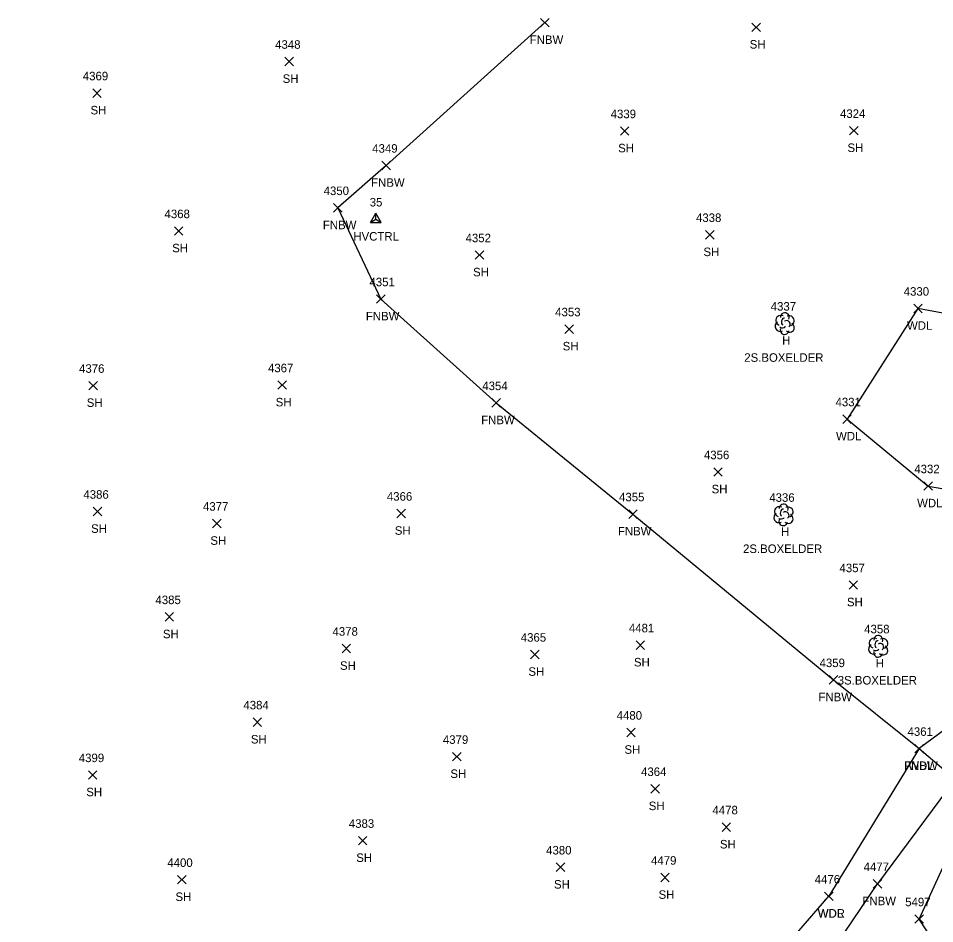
# Model space of a CAD drawing. Extents: x 1472233 to 1475777, y 540726 to 543442.
# Drawn here: x 1474285.9 to 1474500.9, y 541355.8 to 541568.1 of the extents above; entities that cross this region are included whole.
import ezdxf

# ---------------------------------------------------------------- set-up
doc = ezdxf.new("R2010")
doc.units = 0
for name, color, linetype in [('C_A', 7, 'Continuous'), ('C_I', 7, 'Continuous'), ('CPSM', 7, 'Continuous'), ('L_A', 7, 'Continuous'), ('L_C', 7, 'Continuous'), ('L_I', 7, 'Continuous'), ('L_TIC', 7, 'Continuous'), ('LAWA', 7, 'Continuous'), ('LFNC', 7, 'Continuous'), ('LTD', 7, 'Continuous')]:
    doc.layers.add(name, color=color, linetype=linetype)

msp = doc.modelspace()

# ---------------------------------------------------------------- linework, layer by layer
at = {"layer": 'CPSM'}
for p, q in [((1474368.57, 541520.28), (1474369.82, 541522.44)), ((1474368.57, 541520.28), (1474369.82, 541521)), ((1474371.07, 541520.28), (1474369.82, 541522.44)), ((1474369.82, 541521), (1474369.82, 541522.44)), ((1474369.82, 541521), (1474369.82, 541521)), ((1474369.82, 541521), (1474371.07, 541520.28)), ((1474368.57, 541520.28), (1474371.07, 541520.28))]:
    msp.add_line(p, q, dxfattribs=at)
at = {"layer": 'L_TIC'}
for points in [[(1474408.43, 541566.11), (1474410.43, 541568.11)], [(1474410.43, 541566.11), (1474408.43, 541568.11)], [(1474458.01, 541565.02), (1474460.01, 541567.02)], [(1474460.01, 541565.02), (1474458.01, 541567.02)], [(1474348.44, 541556.98), (1474350.44, 541558.98)], [(1474350.44, 541556.98), (1474348.44, 541558.98)], [(1474303.37, 541549.59), (1474305.37, 541551.59)], [(1474305.37, 541549.59), (1474303.37, 541551.59)], [(1474427.16, 541540.7), (1474429.16, 541542.7)], [(1474429.16, 541540.7), (1474427.16, 541542.7)], [(1474480.96, 541540.77), (1474482.96, 541542.77)], [(1474482.96, 541540.77), (1474480.96, 541542.77)], [(1474371.22, 541532.61), (1474373.22, 541534.61)], [(1474373.22, 541532.61), (1474371.22, 541534.61)], [(1474359.89, 541522.67), (1474361.89, 541524.67)], [(1474361.89, 541522.67), (1474359.89, 541524.67)], [(1474322.53, 541517.26), (1474324.53, 541519.26)], [(1474324.53, 541517.26), (1474322.53, 541519.26)], [(1474447.17, 541516.36), (1474449.17, 541518.36)], [(1474449.17, 541516.36), (1474447.17, 541518.36)], [(1474393.11, 541511.62), (1474395.11, 541513.62)], [(1474395.11, 541511.62), (1474393.11, 541513.62)], [(1474369.99, 541501.29), (1474371.99, 541503.29)], [(1474371.99, 541501.29), (1474369.99, 541503.29)], [(1474495.99, 541499.08), (1474497.99, 541501.08)], [(1474497.99, 541499.08), (1474495.99, 541501.08)], [(1474414.14, 541494.25), (1474416.14, 541496.25)], [(1474416.14, 541494.25), (1474414.14, 541496.25)], [(1474302.49, 541481), (1474304.49, 541483)], [(1474304.49, 541481), (1474302.49, 541483)], [(1474346.81, 541481.13), (1474348.81, 541483.13)], [(1474348.81, 541481.13), (1474346.81, 541483.13)], [(1474397.03, 541476.94), (1474399.03, 541478.94)], [(1474399.03, 541476.94), (1474397.03, 541478.94)], [(1474479.35, 541473.14), (1474481.35, 541475.14)], [(1474481.35, 541473.14), (1474479.35, 541475.14)], [(1474449.08, 541460.74), (1474451.08, 541462.74)], [(1474451.08, 541460.74), (1474449.08, 541462.74)], [(1474498.38, 541457.45), (1474500.38, 541459.45)], [(1474500.38, 541457.45), (1474498.38, 541459.45)], [(1474303.51, 541451.47), (1474305.51, 541453.47)], [(1474305.51, 541451.47), (1474303.51, 541453.47)], [(1474374.75, 541451.02), (1474376.75, 541453.02)], [(1474376.75, 541451.02), (1474374.75, 541453.02)], [(1474429.12, 541450.87), (1474431.12, 541452.87)], [(1474431.12, 541450.87), (1474429.12, 541452.87)], [(1474331.51, 541448.67), (1474333.51, 541450.67)], [(1474333.51, 541448.67), (1474331.51, 541450.67)], [(1474480.83, 541434.25), (1474482.83, 541436.25)], [(1474482.83, 541434.25), (1474480.83, 541436.25)], [(1474320.35, 541426.76), (1474322.35, 541428.76)], [(1474322.35, 541426.76), (1474320.35, 541428.76)], [(1474430.86, 541420.15), (1474432.86, 541422.15)], [(1474432.86, 541420.15), (1474430.86, 541422.15)], [(1474361.89, 541419.35), (1474363.89, 541421.35)], [(1474363.89, 541419.35), (1474361.89, 541421.35)], [(1474406.11, 541417.95), (1474408.11, 541419.95)], [(1474408.11, 541417.95), (1474406.11, 541419.95)], [(1474476.16, 541411.99), (1474478.16, 541413.99)], [(1474478.16, 541411.99), (1474476.16, 541413.99)], [(1474340.99, 541402.08), (1474342.99, 541404.08)], [(1474342.99, 541402.08), (1474340.99, 541404.08)], [(1474428.65, 541399.67), (1474430.65, 541401.67)], [(1474430.65, 541399.67), (1474428.65, 541401.67)], [(1474496.28, 541395.87), (1474498.28, 541397.87)], [(1474498.28, 541395.87), (1474496.28, 541397.87)], [(1474496.28, 541395.87), (1474498.28, 541397.87)], [(1474498.28, 541395.87), (1474496.28, 541397.87)], [(1474387.8, 541394), (1474389.8, 541396)], [(1474389.8, 541394), (1474387.8, 541396)], [(1474302.37, 541389.71), (1474304.37, 541391.71)], [(1474304.37, 541389.71), (1474302.37, 541391.71)], [(1474434.33, 541386.46), (1474436.33, 541388.46)], [(1474436.33, 541386.46), (1474434.33, 541388.46)], [(1474451.03, 541377.47), (1474453.03, 541379.47)], [(1474453.03, 541377.47), (1474451.03, 541379.47)], [(1474365.71, 541374.31), (1474367.71, 541376.31)], [(1474367.71, 541374.31), (1474365.71, 541376.31)], [(1474412.1, 541368.06), (1474414.1, 541370.06)], [(1474414.1, 541368.06), (1474412.1, 541370.06)], [(1474323.3, 541365.15), (1474325.3, 541367.15)], [(1474325.3, 541365.15), (1474323.3, 541367.15)], [(1474436.64, 541365.66), (1474438.64, 541367.66)], [(1474438.64, 541365.66), (1474436.64, 541367.66)], [(1474486.49, 541364.16), (1474488.49, 541366.16)], [(1474488.49, 541364.16), (1474486.49, 541366.16)], [(1474486.49, 541364.16), (1474488.49, 541366.16)], [(1474488.49, 541364.16), (1474486.49, 541366.16)], [(1474475.08, 541361.25), (1474477.08, 541363.25)], [(1474477.08, 541361.25), (1474475.08, 541363.25)], [(1474475.08, 541361.25), (1474477.08, 541363.25)], [(1474477.08, 541361.25), (1474475.08, 541363.25)], [(1474496.25, 541355.92), (1474498.25, 541357.92)], [(1474498.25, 541355.92), (1474496.25, 541357.92)]]:
    msp.add_lwpolyline(points, dxfattribs=at)
at = {"layer": 'LAWA'}
for points in [[(1474608.21, 541537.88), (1474591.43, 541516.75), (1474572.94, 541486.54), (1474536.32, 541492.72), (1474496.99, 541500.08), (1474480.35, 541474.14), (1474499.38, 541458.45), (1474528.01, 541453.56), (1474545.29, 541446.17), (1474520.53, 541414), (1474497.28, 541396.87), (1474476.08, 541362.25)], [(1474695.95, 541327.94), (1474659.72, 541321.64), (1474605.11, 541319.32), (1474560.18, 541312.95), (1474528.8, 541308.98), (1474497.25, 541356.92), (1474505.52, 541374.97), (1474525.17, 541396.98), (1474538.81, 541416.3)], [(1474001.22, 541297.39), (1474044.64, 541302.67), (1474096, 541301.72), (1474147.95, 541302.09), (1474184.44, 541304.63), (1474224.1, 541307.12), (1474269.42, 541308.87), (1474315.34, 541309.8), (1474354.21, 541313.28), (1474401.2, 541315.77), (1474438.04, 541323.03), (1474449.02, 541331.01), (1474476.08, 541362.25)]]:
    msp.add_lwpolyline(points, dxfattribs=at)
at = {"layer": 'LFNC'}
for points in [[(1474409.43, 541567.11), (1474372.22, 541533.61), (1474360.89, 541523.67), (1474370.99, 541502.29), (1474398.03, 541477.94), (1474430.12, 541451.87), (1474477.16, 541412.99), (1474497.28, 541396.87), (1474505.68, 541389.7), (1474487.49, 541365.16)], [(1474093.5, 541290.39), (1474146.46, 541292.93), (1474183.3, 541296.48), (1474218.55, 541296.06), (1474266.73, 541299.66), (1474314.1, 541303.78), (1474352.14, 541308.9), (1474399.05, 541309.06), (1474454.29, 541315.99), (1474487.49, 541365.16)]]:
    msp.add_lwpolyline(points, dxfattribs=at)
at = {"layer": 'LTD'}
for p, q in [((1474465.7, 541496.58), (1474465.7, 541496.58)), ((1474465.7, 541496.58), (1474465.7, 541496.58)), ((1474465.41, 541451.75), (1474465.41, 541451.75)), ((1474465.41, 541451.75), (1474465.41, 541451.75)), ((1474487.63, 541420.91), (1474487.63, 541420.91)), ((1474487.63, 541420.91), (1474487.63, 541420.91))]:
    msp.add_line(p, q, dxfattribs=at)
for centre in [(1474465.75, 541498.01), (1474465.46, 541453.18), (1474487.68, 541422.34)]:
    msp.add_arc(centre, 1.05, 335.5272, 180.9563, dxfattribs=at)
for centre, major_axis, ratio, start_param, end_param in [((1474464.91, 541497.24), (1.21, -0.51), 0.895232, 1.570796, 4.712389), ((1474465.49, 541497.04), (-0.208, -0.792), 0.645439, 3.141593, 6.283185), ((1474466.2, 541496.41), (-0.5, 0.667), 0.989748, 3.141593, 6.283185), ((1474466.74, 541497.16), (-1.14, -0.48), 0.949671, 1.570796, 4.712389), ((1474464.62, 541495.87), (0.58, -1.04), 0.959034, 3.141593, 6.283185), ((1474465.7, 541495.08), (0.26, 1.06), 0.942809, 1.570796, 4.712389), ((1474465.24, 541495.83), (-0.625, -0.083), 0.423636, 0, 3.141593), ((1474466.7, 541495.74), (-1.09, 0.79), 0.841452, 1.570796, 4.712389), ((1474464.62, 541452.41), (1.21, -0.51), 0.895232, 1.570796, 4.712389), ((1474465.21, 541452.21), (-0.208, -0.792), 0.645439, 3.141593, 6.283185), ((1474465.91, 541451.58), (-0.5, 0.667), 0.989748, 3.141593, 6.283185), ((1474466.46, 541452.33), (-1.14, -0.48), 0.949671, 1.570796, 4.712389), ((1474464.33, 541451.04), (0.58, -1.04), 0.959034, 3.141593, 6.283185), ((1474465.41, 541450.25), (0.26, 1.06), 0.942809, 1.570796, 4.712389), ((1474464.96, 541451), (-0.625, -0.083), 0.423636, 0, 3.141593), ((1474466.41, 541450.91), (-1.09, 0.79), 0.841452, 1.570796, 4.712389), ((1474486.84, 541421.57), (1.21, -0.51), 0.895232, 1.570796, 4.712389), ((1474487.42, 541421.37), (-0.208, -0.792), 0.645439, 3.141593, 6.283185), ((1474488.67, 541421.49), (-1.14, -0.48), 0.949671, 1.570796, 4.712389), ((1474486.55, 541420.2), (0.58, -1.04), 0.959034, 3.141593, 6.283185), ((1474487.17, 541420.16), (-0.625, -0.083), 0.423636, 0, 3.141593), ((1474488.13, 541420.74), (-0.5, 0.667), 0.989748, 3.141593, 6.283185), ((1474488.63, 541420.07), (-1.09, 0.79), 0.841452, 1.570796, 4.712389), ((1474487.63, 541419.41), (0.26, 1.06), 0.942809, 1.570796, 4.712389)]:
    msp.add_ellipse(centre, major_axis=major_axis, ratio=ratio, start_param=start_param, end_param=end_param, dxfattribs=at)

# ---------------------------------------------------------------- texts
at = {"layer": 'C_A'}
msp.add_text('HVCTRL', height=2, dxfattribs=at).set_placement((1474364.52, 541516))
at = {"layer": 'C_I'}
msp.add_text('35', height=2, dxfattribs=at).set_placement((1474368.36, 541524))
at = {"layer": 'L_A'}
for s, p in [('FNBW', (1474405.9, 541562.11)), ('SH', (1474457.5, 541561.02)), ('SH', (1474347.93, 541552.98)), ('SH', (1474302.86, 541545.59)), ('SH', (1474426.65, 541536.7)), ('SH', (1474480.45, 541536.77)), ('FNBW', (1474368.69, 541528.61)), ('FNBW', (1474357.37, 541518.67)), ('SH', (1474322.02, 541513.26)), ('SH', (1474446.66, 541512.36)), ('SH', (1474392.6, 541507.62)), ('FNBW', (1474367.46, 541497.29)), ('WDL', (1474494.41, 541495.08)), ('H', (1474465.13, 541491.58)), ('SH', (1474413.63, 541490.25)), ('SH', (1474301.98, 541477)), ('SH', (1474346.3, 541477.13)), ('FNBW', (1474394.51, 541472.94)), ('WDL', (1474477.76, 541469.14)), ('SH', (1474448.57, 541456.74)), ('WDL', (1474496.79, 541453.45)), ('SH', (1474302.99, 541447.47)), ('SH', (1474374.24, 541447.02)), ('FNBW', (1474426.59, 541446.87)), ('H', (1474464.85, 541446.75)), ('SH', (1474330.99, 541444.67)), ('SH', (1474480.32, 541430.25)), ('SH', (1474319.84, 541422.76)), ('SH', (1474430.35, 541416.15)), ('H', (1474487.06, 541415.91)), ('SH', (1474361.38, 541415.35)), ('SH', (1474405.6, 541413.95)), ('FNBW', (1474473.64, 541407.99)), ('SH', (1474340.48, 541398.08)), ('SH', (1474428.13, 541395.67)), ('SH', (1474387.29, 541390)), ('FNBW', (1474493.75, 541391.87)), ('WDL', (1474494.7, 541391.87)), ('SH', (1474301.86, 541385.71)), ('SH', (1474433.82, 541382.46)), ('SH', (1474450.52, 541373.47)), ('SH', (1474365.2, 541370.31)), ('SH', (1474411.59, 541364.06)), ('SH', (1474322.79, 541361.15)), ('SH', (1474436.13, 541361.66)), ('FNBW', (1474483.96, 541360.16)), ('FNBW', (1474483.96, 541360.16)), ('WDR', (1474473.45, 541357.25)), ('WDL', (1474473.5, 541357.25))]:
    msp.add_text(s, height=2, dxfattribs=at).set_placement(p)
at = {"layer": 'L_C'}
for s, p in [('2S.BOXELDER', (1474456.23, 541487.58)), ('2S.BOXELDER', (1474455.94, 541442.75)), ('3S.BOXELDER', (1474478.16, 541411.91))]:
    msp.add_text(s, height=2, dxfattribs=at).set_placement(p)
at = {"layer": 'L_I'}
for s, p in [('4348', (1474346.18, 541560.98)), ('4369', (1474301.05, 541553.59)), ('4324', (1474478.7, 541544.77)), ('4339', (1474424.89, 541544.7)), ('4349', (1474368.95, 541536.61)), ('4350', (1474357.55, 541526.67)), ('4368', (1474320.22, 541521.26)), ('4338', (1474444.91, 541520.36)), ('4352', (1474390.85, 541515.62)), ('4351', (1474368.3, 541505.29)), ('4330', (1474493.64, 541503.08)), ('4337', (1474462.44, 541499.58)), ('4353', (1474411.88, 541498.25)), ('4376', (1474300.17, 541485)), ('4367', (1474344.5, 541485.13)), ('4354', (1474394.77, 541480.94)), ('4331', (1474477.65, 541477.14)), ('4356', (1474446.77, 541464.74)), ('4332', (1474496.12, 541461.45)), ('4386', (1474301.19, 541455.47)), ('4366', (1474372.39, 541455.02)), ('4355', (1474426.86, 541454.87)), ('4336', (1474462.1, 541454.75)), ('4377', (1474329.25, 541452.67)), ('4357', (1474478.57, 541438.25)), ('4385', (1474318.09, 541430.76)), ('4378', (1474359.63, 541423.35)), ('4481', (1474429.17, 541424.15)), ('4358', (1474484.37, 541423.91)), ('4365', (1474403.8, 541421.95)), ('4359', (1474473.9, 541415.99)), ('4384', (1474338.73, 541406.08)), ('4480', (1474426.3, 541403.67)), ('4361', (1474494.54, 541399.87)), ('4361', (1474494.54, 541399.87)), ('4379', (1474385.53, 541398)), ('4399', (1474300.11, 541393.71)), ('4364', (1474432.02, 541390.46)), ('4478', (1474448.77, 541381.47)), ('4383', (1474363.46, 541378.31)), ('4380', (1474409.75, 541372.06)), ('4400', (1474320.88, 541369.15)), ('4479', (1474434.37, 541369.66)), ('4477', (1474484.23, 541368.16)), ('4477', (1474484.23, 541368.16)), ('4476', (1474472.77, 541365.25)), ('4476', (1474472.77, 541365.25)), ('5497', (1474493.99, 541359.92))]:
    msp.add_text(s, height=2, dxfattribs=at).set_placement(p)

doc.saveas('drawing.dxf')
